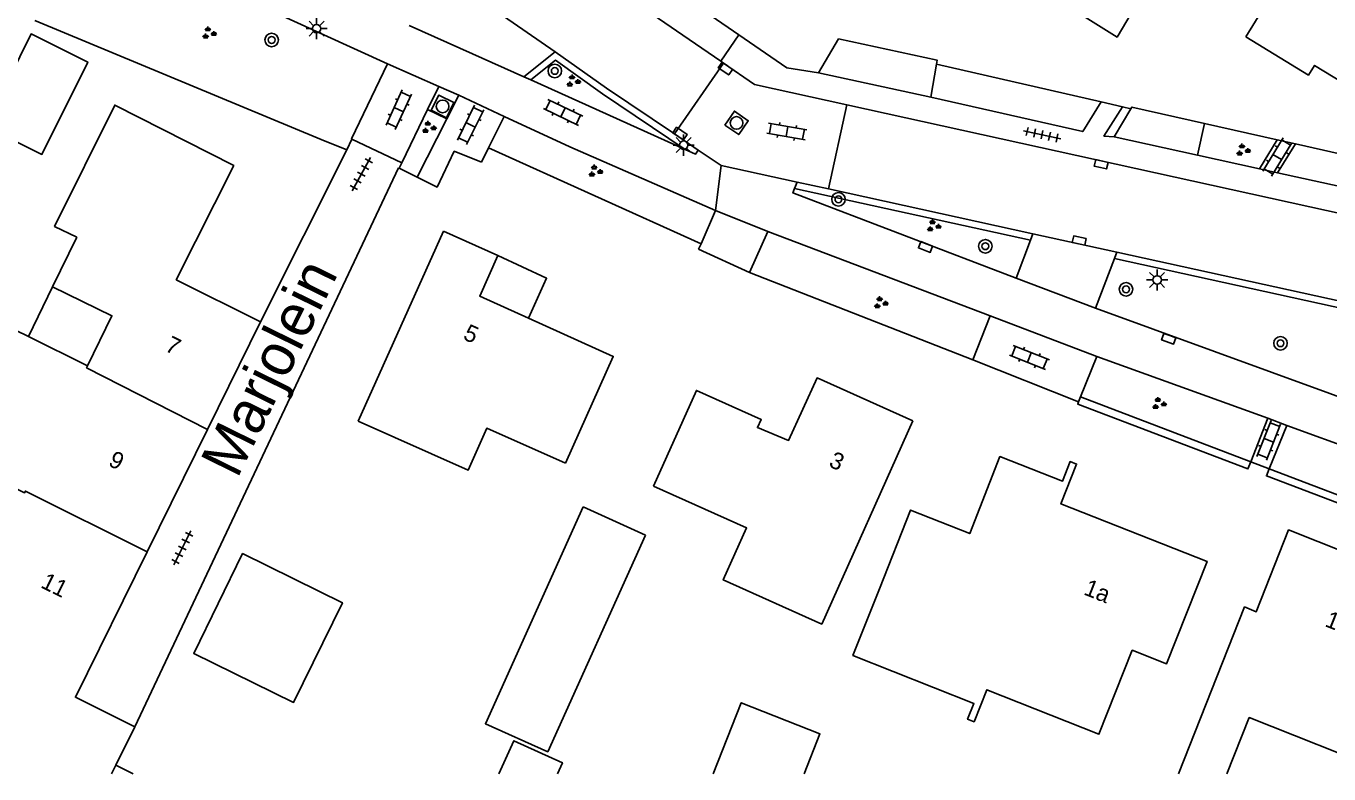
# Model space of a CAD drawing. Extents: x 136000 to 141014, y 402000 to 403500.
# Drawn here: x 137442.7 to 137519.8, y 402000 to 402044.2 of the extents above; entities that cross this region are included whole.
import ezdxf

# ---------------------------------------------------------------- set-up
doc = ezdxf.new("R2010")
doc.units = 0
for name, color, linetype in [('gg-afsc-erfafscheiding', 7, 'Continuous'), ('gg-afsc-muur', 7, 'Continuous'), ('gg-anno-huisnummerreeks BGT', 7, 'Continuous'), ('gg-anno-openbare ruimte label', 7, 'Continuous'), ('gg-bbg-bijgebouw', 7, 'Continuous'), ('gg-bbg-gedigitaliseerde bebouwing', 7, 'Continuous'), ('gg-bbg-gedigitaliseerde bijgebouw', 7, 'Continuous'), ('gg-bbg-hoofdgebouw', 7, 'Continuous'), ('gg-bbg-luifel en loopbrug', 7, 'Continuous'), ('gg-bbg-onder overbouw', 7, 'Continuous'), ('gg-bbg-pand overbouw', 7, 'Continuous'), ('gg-bbg-tussenscheiding', 7, 'Continuous'), ('gg-knt-verharding', 7, 'Continuous'), ('gg-knt-verharding nz', 7, 'Continuous'), ('gt-grn-groengrens', 7, 'Continuous'), ('gt-grn-vlakafsluiter', 7, 'Continuous'), ('gt-grn-weggrens', 7, 'Continuous'), ('gt-symb-boom', 7, 'Continuous'), ('gt-symb-groenvak', 7, 'Continuous'), ('gt-symb-klinker verharding', 7, 'Continuous'), ('gt-symb-kolk', 7, 'Continuous'), ('gt-symb-lichtmast', 7, 'Continuous'), ('gt-symb-rioolschacht', 7, 'Continuous'), ('gt-symb-tegel verharding', 7, 'Continuous')]:
    doc.layers.add(name, color=color, linetype=linetype)

# ---------------------------------------------------------------- blocks, each defined once
blk = doc.blocks.new('gt0-GRVAK')
at = {"layer": 'gt-symb-groenvak'}
for p, q in [((-0.11, 0.189), (-0.228, 0.24)), ((-0.182, 0.153), (0.088, 0.153)), ((-0.091, 0.211), (-0.156, 0.322)), ((-0.047, 0.214), (-0.047, 0.393)), ((-0.004, 0.211), (0.061, 0.322)), ((0.015, 0.189), (0.133, 0.24)), ((0.262, -0.052), (0.197, 0.059)), ((0.305, -0.049), (0.305, 0.13)), ((0.349, -0.052), (0.414, 0.059)), ((-0.245, -0.228), (-0.363, -0.177)), ((-0.318, -0.264), (-0.047, -0.264)), ((-0.226, -0.206), (-0.291, -0.095)), ((-0.183, -0.203), (-0.183, -0.024)), ((-0.139, -0.206), (-0.074, -0.095)), ((-0.12, -0.228), (-0.002, -0.177)), ((0.243, -0.074), (0.125, -0.023)), ((0.17, -0.11), (0.441, -0.11)), ((0.368, -0.074), (0.486, -0.023))]:
    blk.add_line(p, q, dxfattribs=at)
blk = doc.blocks.new('gt0-BOOM')
at = {"layer": 'gt-symb-boom'}
for radius in [0.4, 0.2]:
    blk.add_circle((0, 0), radius, dxfattribs=at)
blk = doc.blocks.new('gt0-LMAST')
at = {"layer": 'gt-symb-lichtmast'}
for p, q in [((-0.182, 0.173), (-0.447, 0.438)), ((-0.005, 0.246), (-0.005, 0.621)), ((0.172, 0.173), (0.437, 0.438)), ((-0.255, -0.004), (-0.63, -0.004)), ((-0.182, -0.181), (-0.447, -0.446)), ((-0.005, -0.254), (-0.005, -0.629)), ((0.437, -0.446), (0.172, -0.181)), ((0.245, -0.004), (0.62, -0.004))]:
    blk.add_line(p, q, dxfattribs=at)
blk.add_circle((-0.005, -0.004), 0.25, dxfattribs=at)
blk = doc.blocks.new('gt0-KOLK')
at = {"layer": 'gt-symb-kolk'}
blk.add_lwpolyline([(0, 0), (0.375, 0), (0.375, 0.4), (-0.375, 0.4), (-0.375, 0), (0, 0)], dxfattribs=at)
blk = doc.blocks.new('gt0-RS')
at = {"layer": 'gt-symb-rioolschacht'}
blk.add_lwpolyline([(-0.5, -0.5), (0.5, -0.5), (0.5, 0.5), (-0.5, 0.5)], close=True, dxfattribs=at)
blk.add_circle((0, 0), 0.375, dxfattribs=at)
blk = doc.blocks.new('gt0-KL1')
at = {"layer": 'gt-symb-klinker verharding'}
for p, q in [((-1.15, 0.3), (1.15, 0.3)), ((-1, -0.3), (-1, 0.3)), ((-0.5, 0.3), (-0.5, 0.45)), ((0, -0.3), (0, 0.3)), ((0.5, 0.3), (0.5, 0.45)), ((1, -0.3), (1, 0.3)), ((-1.15, -0.3), (1.15, -0.3)), ((-0.5, -0.45), (-0.5, -0.3)), ((0.5, -0.45), (0.5, -0.3))]:
    blk.add_line(p, q, dxfattribs=at)
blk = doc.blocks.new('gt0-TEG1')
at = {"layer": 'gt-symb-tegel verharding'}
for p, q in [((-1.125, 0), (1.125, 0)), ((-0.9, -0.25), (-0.9, 0.25)), ((-0.45, -0.25), (-0.45, 0.25)), ((0, -0.25), (0, 0.25)), ((0.45, -0.25), (0.45, 0.25)), ((0.9, -0.25), (0.9, 0.25))]:
    blk.add_line(p, q, dxfattribs=at)

msp = doc.modelspace()

# ---------------------------------------------------------------- linework, layer by layer
at = {"layer": 'gg-afsc-erfafscheiding'}
for p, q in [((137476.214, 402049.65), (137484.865, 402043.7)), ((137460.16, 402037.521), (137443.215, 402044.544)), ((137484.865, 402043.7), (137487.7, 402041.75)), ((137489.568, 402041.46), (137490.75, 402043.472)), ((137489.568, 402041.46), (137487.7, 402041.75)), ((137516.703, 402037.495), (137512.396, 402038.466)), ((137461.664, 402036.898), (137460.16, 402037.521)), ((137456.575, 402026.729), (137461.664, 402036.898)), ((137482.624, 402031.333), (137470.052, 402037.014)), ((137449.13, 402002.79), (137464.72, 402035.84)), ((137464.777, 402035.812), (137464.72, 402035.84)), ((137465.837, 402035.281), (137464.777, 402035.812)), ((137482.47, 402031.026), (137482.624, 402031.333)), ((137498.694, 402024.487), (137485.49, 402029.646))]:
    msp.add_line(p, q, dxfattribs=at)
msp.add_lwpolyline([(137557.06, 402028.125), (137556.794, 402028.277), (137530.487, 402034.385), (137517.774, 402037.253)], dxfattribs=at)
at = {"layer": 'gg-afsc-muur'}
for p, q in [((137505.069, 402022.297), (137504.95, 402021.992)), ((137515.127, 402018.458), (137505.069, 402022.297)), ((137528.392, 402013.392), (137516.221, 402018.047))]:
    msp.add_line(p, q, dxfattribs=at)
for points in [[(137504.95, 402021.992), (137504.898, 402021.86), (137514.967, 402018.037), (137515.127, 402018.458)], [(137516.221, 402018.047), (137516.063, 402017.619), (137528.239, 402012.99), (137528.392, 402013.392)]]:
    msp.add_lwpolyline(points, dxfattribs=at)
at = {"layer": 'gg-bbg-bijgebouw'}
msp.add_line((137475.646, 402015.783), (137479.338, 402014.123), dxfattribs=at)
msp.add_lwpolyline([(137460.025, 402010.804), (137461.412, 402010.119), (137458.519, 402004.224), (137452.615, 402007.121), (137455.512, 402013.025), (137460.025, 402010.804)], dxfattribs=at)
at = {"layer": 'gg-bbg-gedigitaliseerde bebouwing'}
for p, q in [((137445.698, 402031.737), (137444.268, 402028.796)), ((137442.838, 402025.855), (137446.334, 402024.122))]:
    msp.add_line(p, q, dxfattribs=at)
for points in [[(137444.268, 402028.796), (137447.777, 402027.09), (137446.334, 402024.122)], [(137442.838, 402025.855), (137441.259, 402026.642), (137438.094, 402020.347)], [(137462.345, 402020.859), (137468.853, 402017.968), (137469.95, 402020.436), (137474.596, 402018.372)], [(137495.143, 402020.879), (137489.756, 402008.86), (137483.934, 402011.47), (137485.314, 402014.549), (137479.8, 402017.021)]]:
    msp.add_lwpolyline(points, dxfattribs=at)
at = {"layer": 'gg-bbg-gedigitaliseerde bijgebouw'}
for points in [[(137479.338, 402014.123), (137473.56, 402001.307), (137469.868, 402002.966), (137475.646, 402015.783)], [(137474.125, 402000), (137474.425, 402000.666), (137471.547, 402001.96), (137470.665, 402000)]]:
    msp.add_lwpolyline(points, dxfattribs=at)
at = {"layer": 'gg-bbg-hoofdgebouw'}
for p, q in [((137467.386, 402032.089), (137462.345, 402020.859)), ((137467.386, 402032.089), (137470.598, 402030.662)), ((137453.441, 402020.359), (137456.575, 402026.729)), ((137449.865, 402013.125), (137453.441, 402020.359)), ((137448.004, 402000.514), (137449.13, 402002.79)), ((137447.75, 402000), (137448.004, 402000.514))]:
    msp.add_line(p, q, dxfattribs=at)
for points in [[(137514.85, 402043.585), (137518.54, 402041.316), (137518.91, 402041.89), (137524.431, 402038.53), (137526.137, 402041.307), (137526.943, 402041.277), (137528.063, 402043.058), (137527.646, 402043.786), (137529.34, 402046.549), (137525.845, 402048.692), (137527.204, 402050.909), (137521.747, 402054.254), (137520.388, 402052.037), (137520.141, 402052.188), (137514.85, 402043.585)], [(137502.578, 402053.031), (137499.655, 402048.234), (137501.771, 402046.911), (137501.827, 402046.981), (137502.034, 402046.855), (137502.124, 402046.994), (137503.842, 402045.975), (137503.76, 402045.83), (137503.965, 402045.705), (137503.919, 402045.625), (137507.224, 402043.564), (137509.769, 402047.881), (137509.727, 402047.907)], [(137456.575, 402026.729), (137451.583, 402029.222), (137454.986, 402035.974), (137447.945, 402039.547), (137444.388, 402032.374), (137445.698, 402031.737)], [(137474.596, 402018.372), (137477.425, 402024.69), (137472.424, 402026.94)], [(137495.143, 402020.879), (137489.485, 402023.415), (137487.8, 402019.716), (137485.958, 402020.476), (137486.179, 402020.948), (137482.35, 402022.679), (137479.8, 402017.021)], [(137493.168, 402010.946), (137491.607, 402007.009), (137498.757, 402004.174), (137498.385, 402003.237), (137498.765, 402003.086), (137499.516, 402004.98), (137506.155, 402002.347), (137508.125, 402007.315), (137510.153, 402006.513), (137512.548, 402012.569), (137503.906, 402015.968), (137504.829, 402018.325), (137504.447, 402018.473), (137503.999, 402017.32), (137500.296, 402018.767), (137498.517, 402014.212), (137495.001, 402015.598), (137493.168, 402010.946)], [(137529.699, 402000), (137531.717, 402003.27), (137527.145, 402005.055), (137527.595, 402006.253), (137525.958, 402006.869), (137526.699, 402008.737), (137523.63, 402009.954), (137524.31, 402011.664), (137517.37, 402014.425), (137515.458, 402009.593), (137514.762, 402009.872), (137510.85, 402000)], [(137449.865, 402013.125), (137445.618, 402004.532), (137449.13, 402002.79)], [(137523.13, 402000), (137523.174, 402000.11), (137515.038, 402003.331), (137513.72, 402000)]]:
    msp.add_lwpolyline(points, dxfattribs=at)
at = {"layer": 'gg-bbg-luifel en loopbrug'}
for p, q in [((137444.268, 402028.796), (137442.838, 402025.855)), ((137448.004, 402000.514), (137449.043, 402000))]:
    msp.add_line(p, q, dxfattribs=at)
for points in [[(137440.285, 402038.29), (137443.636, 402036.625), (137446.35, 402042.088), (137443, 402043.753), (137440.285, 402038.29)], [(137488.711, 402000), (137489.648, 402002.37), (137484.998, 402004.208), (137483.334, 402000)]]:
    msp.add_lwpolyline(points, dxfattribs=at)
at = {"layer": 'gg-bbg-onder overbouw'}
msp.add_lwpolyline([(137470.598, 402030.662), (137469.533, 402028.241), (137472.424, 402026.94)], dxfattribs=at)
at = {"layer": 'gg-bbg-pand overbouw'}
msp.add_lwpolyline([(137470.598, 402030.662), (137473.488, 402029.305), (137472.424, 402026.94)], dxfattribs=at)
at = {"layer": 'gg-bbg-tussenscheiding'}
for points in [[(137446.334, 402024.122), (137446.283, 402024.018), (137453.441, 402020.359)], [(137439.473, 402018.189), (137442.618, 402016.626), (137442.667, 402016.725), (137449.865, 402013.125)]]:
    msp.add_lwpolyline(points, dxfattribs=at)
at = {"layer": 'gg-knt-verharding'}
for p, q in [((137484.865, 402043.7), (137483.782, 402042.147)), ((137472.139, 402041.218), (137473.992, 402042.702)), ((137464.081, 402041.989), (137461.949, 402037.548)), ((137483.956, 402042.026), (137481.05, 402037.838)), ((137483.782, 402042.147), (137483.956, 402042.026)), ((137496.554, 402041.975), (137496.221, 402040.006)), ((137472.139, 402041.218), (137472.549, 402041.034)), ((137489.568, 402041.46), (137496.221, 402040.006)), ((137467.115, 402040.651), (137466.435, 402039.294)), ((137468.298, 402040.138), (137467.115, 402040.651)), ((137472.549, 402041.034), (137481.682, 402036.93)), ((137467.577, 402038.728), (137468.298, 402040.138)), ((137464.933, 402036.14), (137466.435, 402039.294)), ((137466.435, 402039.294), (137467.577, 402038.728)), ((137470.973, 402038.88), (137470.052, 402037.014)), ((137490.156, 402034.588), (137491.249, 402039.557)), ((137507.049, 402037.66), (137508.042, 402039.326)), ((137465.837, 402035.281), (137467.577, 402038.728)), ((137512.396, 402038.466), (137511.981, 402036.578)), ((137461.968, 402037.539), (137461.664, 402036.898)), ((137461.949, 402037.548), (137461.968, 402037.539)), ((137461.968, 402037.539), (137464.933, 402036.14)), ((137482.442, 402036.88), (137481.05, 402037.838)), ((137516.703, 402037.495), (137515.644, 402035.774)), ((137516.703, 402037.495), (137517.774, 402037.253)), ((137517.774, 402037.253), (137516.719, 402035.538)), ((137469.642, 402036.165), (137470.052, 402037.014)), ((137483.81, 402035.98), (137482.442, 402036.88)), ((137515.644, 402035.774), (137511.981, 402036.578)), ((137464.777, 402035.812), (137464.933, 402036.14)), ((137488.301, 402034.995), (137483.81, 402035.98)), ((137516.719, 402035.538), (137515.644, 402035.774)), ((137488.155, 402034.618), (137488.301, 402034.995)), ((137490.156, 402034.588), (137488.301, 402034.995)), ((137556.314, 402026.858), (137516.719, 402035.538)), ((137502.249, 402031.935), (137490.156, 402034.588)), ((137483.479, 402033.318), (137482.624, 402031.333)), ((137486.58, 402032.063), (137483.479, 402033.318)), ((137486.58, 402032.063), (137485.49, 402029.646)), ((137486.58, 402032.063), (137499.725, 402027.087)), ((137502.249, 402031.935), (137502.106, 402031.557)), ((137507.219, 402030.845), (137502.249, 402031.935)), ((137502.106, 402031.557), (137501.259, 402029.314)), ((137482.47, 402031.026), (137485.49, 402029.646)), ((137505.952, 402027.536), (137507.074, 402030.467)), ((137507.074, 402030.467), (137507.219, 402030.845)), ((137499.725, 402027.087), (137498.694, 402024.487)), ((137506.03, 402024.674), (137499.725, 402027.087)), ((137498.694, 402024.487), (137504.95, 402021.992)), ((137505.069, 402022.297), (137506.03, 402024.674)), ((137506.03, 402024.674), (137516.135, 402021.042)), ((137515.127, 402018.458), (137516.135, 402021.042)), ((137516.135, 402021.042), (137517.259, 402020.606)), ((137516.221, 402018.047), (137517.259, 402020.606)), ((137517.259, 402020.606), (137529.499, 402016.167)), ((137515.127, 402018.458), (137516.221, 402018.047))]:
    msp.add_line(p, q, dxfattribs=at)
for points in [[(137444.846, 402050.654), (137458.325, 402044.602), (137464.081, 402041.989)], [(137490.75, 402043.472), (137496.592, 402042.2), (137496.554, 402041.975)], [(137481.05, 402037.838), (137477.027, 402040.546), (137473.992, 402042.702)], [(137483.956, 402042.026), (137485.78, 402040.76), (137491.249, 402039.557)], [(137496.221, 402040.006), (137505.199, 402037.975), (137506.292, 402039.73)], [(137470.973, 402038.88), (137474.867, 402037.077), (137483.479, 402033.318)], [(137491.249, 402039.557), (137556.13, 402025.28), (137571.17, 402016.75), (137579.016, 402013.301)], [(137507.54, 402039.442), (137506.445, 402037.715), (137507.049, 402037.66)], [(137508.042, 402039.326), (137508.106, 402039.433), (137512.396, 402038.466)], [(137469.642, 402036.165), (137468.023, 402036.814), (137467.007, 402034.696), (137465.837, 402035.281)], [(137481.682, 402036.93), (137482.297, 402036.654), (137482.442, 402036.88)], [(137501.259, 402029.314), (137488.051, 402034.349), (137488.155, 402034.618)], [(137568.73, 402012.38), (137554.28, 402020.52), (137507.219, 402030.845)], [(137559.265, 402007.614), (137553.831, 402010.248), (137548.744, 402012.178), (137530.359, 402018.988), (137530.264, 402018.699), (137505.952, 402027.536)]]:
    msp.add_lwpolyline(points, dxfattribs=at)
at = {"layer": 'gg-knt-verharding nz'}
for p, q in [((137483.782, 402042.147), (137468.65, 402052.53)), ((137473.992, 402042.702), (137464.33, 402049.37)), ((137469.104, 402042.574), (137465.35, 402044.25)), ((137464.081, 402041.989), (137467.115, 402040.651)), ((137472.139, 402041.218), (137469.104, 402042.574)), ((137470.973, 402038.88), (137468.298, 402040.138))]:
    msp.add_line(p, q, dxfattribs=at)
at = {"layer": 'gt-grn-groengrens'}
msp.add_line((137502.106, 402031.557), (137488.155, 402034.618), dxfattribs=at)
for points in [[(137481.682, 402036.93), (137476.799, 402040.217), (137474.006, 402042.201), (137472.549, 402041.034)], [(137507.074, 402030.467), (137554.136, 402020.142), (137568.525, 402012.037), (137576.086, 402007.607)]]:
    msp.add_lwpolyline(points, dxfattribs=at)
at = {"layer": 'gt-grn-vlakafsluiter'}
for p, q in [((137496.554, 402041.975), (137506.292, 402039.73)), ((137506.292, 402039.73), (137507.54, 402039.442)), ((137507.54, 402039.442), (137508.042, 402039.326))]:
    msp.add_line(p, q, dxfattribs=at)
at = {"layer": 'gt-grn-weggrens'}
for p, q in [((137507.049, 402037.66), (137511.981, 402036.578)), ((137483.81, 402035.98), (137483.479, 402033.318)), ((137501.259, 402029.314), (137505.952, 402027.536))]:
    msp.add_line(p, q, dxfattribs=at)

# ---------------------------------------------------------------- block references
at = {"layer": 'gt-symb-boom'}
for p in [(137457.227, 402043.396), (137473.971, 402041.565), (137490.747, 402033.975), (137499.435, 402031.2), (137507.755, 402028.653), (137516.892, 402025.463)]:
    msp.add_blockref('gt0-BOOM', p, dxfattribs=at)
at = {"layer": 'gt-symb-groenvak'}
for p in [(137453.504, 402043.794), (137475.038, 402040.957), (137466.505, 402038.217), (137514.659, 402036.876), (137476.352, 402035.634), (137496.355, 402032.394), (137493.23, 402027.847), (137509.688, 402021.891)]:
    msp.add_blockref('gt0-GRVAK', p, dxfattribs=at)
at = {"layer": 'gt-symb-klinker verharding'}
for p, rotation in [((137464.742, 402039.273), -114.64309521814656), ((137468.987, 402038.377), 63.71668708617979), ((137474.463, 402039.113), 154.22889405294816), ((137487.698, 402037.991), -9.96151659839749), ((137516.703, 402036.477), 58.86920085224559), ((137502.044, 402024.622), -21.64190049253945), ((137516.198, 402019.725), 68.39025008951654)]:
    msp.add_blockref('gt0-KL1', p, dxfattribs=dict(at, rotation=rotation))
at = {"layer": 'gt-symb-kolk'}
for p, rotation in [((137484.179, 402041.871), 145.51509196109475), ((137481.264, 402037.694), -33.91251258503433), ((137506.243, 402035.849), -12.242859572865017), ((137495.967, 402031.343), 159.02828943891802), ((137504.943, 402031.345), -12.242859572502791), ((137510.35, 402025.915), 160.11483488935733)]:
    msp.add_blockref('gt0-KOLK', p, dxfattribs=dict(at, rotation=rotation))
at = {"layer": 'gt-symb-lichtmast'}
for p in [(137459.89, 402044.069), (137481.598, 402037.182), (137509.6, 402029.212)]:
    msp.add_blockref('gt0-LMAST', p, dxfattribs=at)
at = {"layer": 'gt-symb-rioolschacht'}
for p, rotation in [((137467.334, 402039.467), 63.89617500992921), ((137484.719, 402038.494), -34.48490803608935)]:
    msp.add_blockref('gt0-RS', p, dxfattribs=dict(at, rotation=rotation))
at = {"layer": 'gt-symb-tegel verharding'}
for p, rotation in [((137502.791, 402037.796), -12.186840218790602), ((137462.53, 402035.464), 60.717171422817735), ((137451.944, 402013.364), 63.4605615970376)]:
    msp.add_blockref('gt0-TEG1', p, dxfattribs=dict(at, rotation=rotation))

# ---------------------------------------------------------------- texts
at = {"layer": 'gg-anno-huisnummerreeks BGT'}
for s, rotation, p in [('5', 335.8, (137468.489, 402025.726)), ('7', 333.8, (137450.856, 402025.047)), ('9', 333.7, (137447.507, 402018.259)), ('3', 335.9, (137490.119, 402018.2)), ('11', 333.7, (137443.511, 402011.052)), ('1a', 338.5, (137505.195, 402010.626)), ('1', 338.3, (137519.46, 402008.75))]:
    msp.add_text(s, height=1, rotation=rotation, dxfattribs=at).set_placement(p)
at = {"layer": 'gg-anno-openbare ruimte label'}
msp.add_text('Marjolein', height=2.5, rotation=63.8, dxfattribs=at).set_placement((137455.192, 402017.414))

doc.saveas('drawing.dxf')
